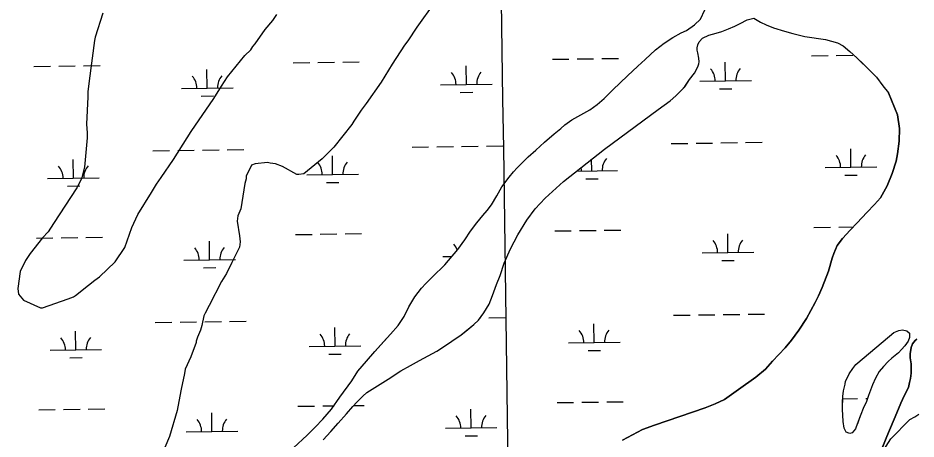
# Model space of a CAD drawing. Extents: x 3767014 to 3805179, y 361544 to 387384.
# Drawn here: x 3794011 to 3795750, y 377809 to 378625 of the extents above; entities that cross this region are included whole.
import ezdxf

# ---------------------------------------------------------------- set-up
doc = ezdxf.new("R2010")
doc.units = 0
for name, color, linetype in [('V-GRID-MAJR', 7, 'Continuous'), ('V-SITE-VEGE', 7, 'Continuous'), ('V-TOPO-SHOR', 7, 'Continuous'), ('V-WETL-SWMP', 7, 'Continuous')]:
    doc.layers.add(name, color=color, linetype=linetype)

msp = doc.modelspace()

# ---------------------------------------------------------------- linework, layer by layer
at = {"layer": 'V-GRID-MAJR'}
msp.add_spline([(3795108.086, 367296.749), (3795022.617, 373354.339), (3794937.112, 379414.531), (3794851.606, 385474.724), (3794851.569, 385477.324)], degree=3, dxfattribs=at)
at = {"layer": 'V-SITE-VEGE'}
for p, q in [((3794818.045, 378654.782), (3794783.559, 378606.976)), ((3794175.576, 378634.513), (3794161, 378588.044)), ((3794504.79, 378620.091), (3794512.746, 378632.045)), ((3794490.198, 378602.829), (3794504.79, 378620.091)), ((3794470.299, 378574.941), (3794490.198, 378602.829)), ((3794783.559, 378606.976), (3794766.317, 378580.417)), ((3794159.677, 378581.407), (3794149.099, 378503.081)), ((3794161, 378588.044), (3794159.677, 378581.407)), ((3794766.317, 378580.417), (3794759.686, 378572.449)), ((3794450.401, 378552.366), (3794462.345, 378562.991)), ((3794462.345, 378562.991), (3794466.322, 378569.631)), ((3794466.322, 378569.631), (3794470.299, 378574.941)), ((3794759.686, 378572.449), (3794735.81, 378535.267)), ((3794417.238, 378511.195), (3794450.401, 378552.366)), ((3794735.81, 378535.267), (3794714.591, 378500.742)), ((3794405.302, 378492.605), (3794417.238, 378511.195)), ((3794149.099, 378503.081), (3794146.457, 378481.841)), ((3794390.716, 378468.703), (3794405.302, 378492.605)), ((3794714.591, 378500.742), (3794685.411, 378459.575)), ((3794146.461, 378472.549), (3794143.838, 378419.451)), ((3794146.457, 378481.841), (3794146.461, 378472.549)), ((3794346.944, 378404.961), (3794390.716, 378468.703)), ((3794685.411, 378459.575), (3794676.125, 378446.296)), ((3794676.125, 378446.296), (3794661.535, 378425.048)), ((3794661.535, 378425.048), (3794657.558, 378418.408)), ((3794143.838, 378419.451), (3794145.173, 378402.192)), ((3794338.985, 378393.011), (3794346.944, 378404.961)), ((3794657.558, 378418.408), (3794623.068, 378374.583)), ((3794145.179, 378392.902), (3794139.901, 378335.819)), ((3794145.173, 378402.192), (3794145.179, 378392.902)), ((3794312.46, 378350.517), (3794338.985, 378393.011)), ((3794623.068, 378374.583), (3794600.513, 378352.008)), ((3794600.513, 378352.008), (3794564.689, 378322.783)), ((3794139.901, 378335.819), (3794134.603, 378313.25)), ((3794288.584, 378315.99), (3794312.46, 378350.517)), ((3794463.795, 378339.982), (3794453.186, 378318.736)), ((3794470.43, 378342.64), (3794463.795, 378339.982)), ((3794494.322, 378345.309), (3794470.43, 378342.64)), ((3794499.633, 378343.986), (3794494.322, 378345.309)), ((3794510.254, 378342.663), (3794499.633, 378343.986)), ((3794523.531, 378337.361), (3794510.254, 378342.663)), ((3794551.418, 378321.446), (3794523.531, 378337.361)), ((3794279.301, 378302.711), (3794288.584, 378315.99)), ((3794453.186, 378318.736), (3794453.19, 378313.428)), ((3794555.398, 378321.448), (3794551.418, 378321.446)), ((3794564.689, 378322.783), (3794555.398, 378321.448)), ((3794134.603, 378313.25), (3794125.322, 378295.987)), ((3794270.017, 378286.775), (3794279.301, 378302.711)), ((3794450.54, 378304.134), (3794442.6, 378255.013)), ((3794453.19, 378313.428), (3794450.54, 378304.134)), ((3794125.322, 378295.987), (3794080.227, 378226.935)), ((3794243.491, 378244.283), (3794270.017, 378286.775)), ((3794442.6, 378255.013), (3794437.3, 378241.736)), ((3794231.56, 378219.056), (3794243.491, 378244.283)), ((3794437.3, 378241.736), (3794435.979, 378231.117)), ((3794435.979, 378231.117), (3794439.976, 378203.241)), ((3794080.227, 378226.935), (3794069.616, 378210.999)), ((3794218.305, 378180.552), (3794231.56, 378219.056)), ((3794059.003, 378199.047), (3794035.126, 378168.503)), ((3794069.616, 378210.999), (3794059.003, 378199.047)), ((3794439.976, 378203.241), (3794441.31, 378191.295)), ((3794199.738, 378152.666), (3794218.305, 378180.552)), ((3794439.989, 378180.674), (3794425.403, 378151.464)), ((3794441.31, 378191.295), (3794439.989, 378180.674)), ((3794035.126, 378168.503), (3794025.842, 378155.224)), ((3794025.842, 378155.224), (3794015.234, 378133.978)), ((3794169.223, 378123.445), (3794199.738, 378152.666)), ((3794425.403, 378151.464), (3794414.796, 378130.22)), ((3794015.234, 378133.978), (3794011.271, 378100.79)), ((3794414.796, 378130.22), (3794405.513, 378114.284)), ((3794122.782, 378087.578), (3794147.993, 378107.503)), ((3794147.993, 378107.503), (3794159.935, 378116.801)), ((3794159.935, 378116.801), (3794169.223, 378123.445)), ((3794405.513, 378114.284), (3794381.643, 378067.809)), ((3794011.271, 378100.79), (3794012.604, 378090.171)), ((3794012.604, 378090.171), (3794021.902, 378078.229)), ((3794021.902, 378078.229), (3794055.096, 378063.646)), ((3794059.081, 378063.65), (3794108.184, 378080.933)), ((3794108.184, 378080.933), (3794118.803, 378084.92)), ((3794118.803, 378084.92), (3794122.782, 378087.578)), ((3794055.096, 378063.646), (3794059.081, 378063.65)), ((3794381.643, 378067.809), (3794373.689, 378053.203)), ((3794371.037, 378047.892), (3794367.064, 378029.307)), ((3794373.689, 378053.203), (3794371.037, 378047.892)), ((3794367.064, 378029.307), (3794364.411, 378020.015)), ((3794359.111, 378006.736), (3794356.461, 377998.769)), ((3794364.411, 378020.015), (3794359.111, 378006.736)), ((3794356.463, 377996.115), (3794345.859, 377968.231)), ((3794356.461, 377998.769), (3794356.463, 377996.115)), ((3794345.859, 377968.231), (3794335.254, 377944.333)), ((3794333.931, 377936.368), (3794327.31, 377905.833)), ((3794335.254, 377944.333), (3794333.931, 377936.368)), ((3794327.31, 377905.833), (3794324.66, 377892.558)), ((3794324.66, 377892.558), (3794319.368, 377864.676)), ((3794319.368, 377864.676), (3794304.794, 377814.226)), ((3795701.264, 377809.694), (3795738.413, 377846.883)), ((3795738.413, 377846.883), (3795747.698, 377852.198)), ((3795747.698, 377852.198), (3795755.663, 377857.512)), ((3794304.794, 377814.226), (3794295.515, 377792.982)), ((3795688.001, 377788.448), (3795701.264, 377809.694))]:
    msp.add_line(p, q, dxfattribs=at)
at = {"layer": 'V-TOPO-SHOR'}
for points in [[(3795069.982, 378418.191), (3795083.999, 378427.938), (3795089.448, 378430.666), (3795118.651, 378447.041), (3795132.667, 378457.175), (3795146.293, 378468.869), (3795163.42, 378485.626), (3795177.046, 378499.263), (3795191.838, 378512.905), (3795211.692, 378531.611), (3795225.706, 378544.473), (3795245.948, 378563.568), (3795262.3, 378576.041), (3795279.429, 378586.955), (3795295.784, 378595.923), (3795305.519, 378600.602), (3795321.481, 378611.905), (3795332.769, 378622.428), (3795341.328, 378640.739), (3795346.771, 378656.712), (3795350.661, 378668.397), (3795359.217, 378687.876), (3795369.467, 378701.477)], [(3794602.551, 377808), (3794617.343, 377823.976), (3794631.356, 377839.955), (3794647.314, 377857.879), (3794659.381, 377872.297), (3794667.554, 377880.87), (3794678.843, 377892.171), (3794687.018, 377899.185), (3794727.901, 377925.305), (3794752.819, 377941.677), (3794771.118, 377951.423), (3794789.029, 377961.172), (3794805.383, 377970.138), (3794822.125, 377979.495), (3794836.92, 377988.851), (3794851.715, 377998.597), (3794869.235, 378011.069), (3794878.578, 378018.475), (3794894.151, 378030.947), (3794902.716, 378039.52), (3794913.222, 378053.549), (3794923.728, 378070.691), (3794930.341, 378087.443), (3794938.12, 378108.869), (3794945.12, 378126.009), (3794952.896, 378149.772), (3794964.955, 378177.822), (3794978.961, 378205.095), (3794996.862, 378233.535), (3795012.818, 378254.968), (3795031.891, 378275.62), (3795067.707, 378307.968), (3795146.737, 378371.108), (3795251.077, 378447.893), (3795274.047, 378464.654), (3795284.946, 378474.009), (3795296.235, 378484.919), (3795302.463, 378491.936), (3795311.804, 378505.571), (3795321.534, 378518.041), (3795327.758, 378530.118), (3795329.701, 378535.961), (3795330.09, 378539.857), (3795329.695, 378547.256), (3795327.743, 378557.771), (3795326.183, 378562.833), (3795326.57, 378567.118), (3795327.733, 378572.961), (3795330.457, 378578.806), (3795337.074, 378586.209), (3795349.145, 378591.667), (3795363.166, 378595.571), (3795374.458, 378599.083), (3795386.918, 378603.765), (3795399.378, 378609.222), (3795409.504, 378614.291), (3795423.131, 378621.701), (3795436.474, 378624.873)], [(3795436.474, 378624.873), (3795449.251, 378616.753), (3795460.093, 378611.725), (3795474.03, 378605.927), (3795495.71, 378599.359), (3795511.969, 378595.112), (3795535.198, 378589.318), (3795574.681, 378583.532), (3795598.297, 378576.966), (3795609.139, 378570.779), (3795621.918, 378559.948), (3795635.474, 378547.957), (3795648.253, 378535.576), (3795661.42, 378522.811), (3795673.427, 378510.044), (3795686.209, 378493.793), (3795697.055, 378480.254)], [(3795181.715, 377806.765), (3795220.652, 377827.429), (3795243.626, 377836.399), (3795341.758, 377869.95), (3795361.617, 377877.361), (3795379.529, 377885.941), (3795406.782, 377905.429), (3795439.876, 377928.817), (3795458.562, 377944.407), (3795472.574, 377960.383), (3795497.099, 377986.102), (3795509.164, 378000.52), (3795523.174, 378020.003), (3795537.962, 378042.989), (3795555.082, 378073.769), (3795561.697, 378086.626), (3795568.308, 378102.988), (3795580.753, 378134.543), (3795587.751, 378159.863), (3795590.862, 378168.823), (3795597.473, 378184.017), (3795607.592, 378198.043), (3795622.774, 378213.631), (3795636.008, 378228.051), (3795654.692, 378247.925), (3795669.874, 378263.512), (3795681.163, 378276.76), (3795694.391, 378299.747), (3795703.726, 378323.901), (3795711.502, 378347.662), (3795714.222, 378361.687), (3795717.322, 378386.615), (3795718.088, 378411.152), (3795714.179, 378437.637), (3795697.055, 378480.254)], [(3794544.527, 377791.999), (3794571.388, 377816.55), (3794586.957, 377832.14), (3794601.361, 377847.727), (3794618.486, 377866.82), (3794634.833, 377890.198), (3794657.796, 377921.76), (3794669.469, 377940.462), (3794686.205, 377960.334), (3794702.163, 377979.039), (3794719.291, 377997.743), (3794732.525, 378012.163), (3794747.316, 378029.307), (3794758.991, 378046.451), (3794767.939, 378065.151), (3794779.613, 378085.023), (3794792.456, 378101.386), (3794801.02, 378110.35), (3794814.255, 378123.21), (3794837.61, 378146.983), (3794862.911, 378176.597), (3794876.532, 378195.299), (3794887.43, 378211.665), (3794899.492, 378228.417), (3794911.559, 378242.057), (3794919.735, 378251.799), (3794927.906, 378262.709), (3794938.802, 378280.631), (3794948.53, 378297.775), (3794955.925, 378307.904), (3794962.54, 378316.866), (3794970.714, 378326.609), (3794978.111, 378334.401), (3794987.452, 378344.535), (3794999.13, 378355.836), (3795014.313, 378368.697), (3795031.052, 378384.285), (3795049.738, 378400.654), (3795062.196, 378411.177), (3795069.982, 378418.191)], [(3795611.303, 377829.981), (3795608.958, 377843.223), (3795607.777, 377866.98), (3795608.16, 377881.003), (3795608.543, 377891.908), (3795609.706, 377902.425), (3795612.813, 377915.28), (3795613.978, 377921.123), (3795616.702, 377927.355), (3795620.98, 377935.537), (3795627.986, 377946.058), (3795633.823, 377953.85), (3795674.31, 377987.759), (3795707.013, 378015.429), (3795717.138, 378019.331), (3795724.146, 378020.502), (3795732.328, 378018.561), (3795737.393, 378014.668), (3795737.788, 378006.099), (3795735.064, 377998.697), (3795728.838, 377990.124), (3795722.221, 377982.723), (3795715.993, 377976.098), (3795709.763, 377971.031), (3795703.535, 377965.962), (3795696.138, 377959.339), (3795687.186, 377949.986), (3795679.012, 377940.243), (3795671.619, 377927.388), (3795666.173, 377914.142), (3795658.395, 377893.885), (3795654.117, 377882.197), (3795647.893, 377868.561), (3795643.226, 377856.484), (3795640.893, 377850.252), (3795637.393, 377840.903), (3795634.282, 377832.721), (3795632.726, 377828.826), (3795630.002, 377824.929), (3795626.498, 377821.031), (3795622.213, 377819.862), (3795619.876, 377820.638), (3795617.929, 377821.416), (3795615.203, 377822.584), (3795611.303, 377829.981)], [(3795645.652, 377696.019), (3795693.883, 377814.06), (3795713.333, 377860.029), (3795720.722, 377878.73), (3795727.335, 377892.754), (3795735.504, 377909.118), (3795737.448, 377918.467), (3795739.389, 377926.257), (3795740.553, 377937.163), (3795740.542, 377954.69), (3795738.978, 377966.763), (3795738.585, 377974.162), (3795740.524, 377986.626), (3795743.637, 377993.641), (3795748.698, 378000.264), (3795751.811, 378002.992)]]:
    msp.add_lwpolyline(points, dxfattribs=at)
at = {"layer": 'V-WETL-SWMP'}
for p, q in [((3795332.77, 378622.428), (3795341.328, 378640.739)), ((3795305.518, 378600.602), (3795321.481, 378611.906)), ((3795321.481, 378611.906), (3795332.77, 378622.428)), ((3795279.43, 378586.955), (3795295.784, 378595.923)), ((3795295.784, 378595.923), (3795305.518, 378600.602)), ((3795262.299, 378576.04), (3795279.43, 378586.955)), ((3795225.705, 378544.472), (3795245.948, 378563.568)), ((3795245.948, 378563.568), (3795262.299, 378576.04)), ((3795046.001, 378544.988), (3795077.998, 378545.432)), ((3795093.996, 378545.654), (3795125.993, 378546.099)), ((3795141.992, 378546.321), (3795173.989, 378546.766)), ((3795211.691, 378531.611), (3795225.705, 378544.472)), ((3795547.861, 378551.958), (3795579.858, 378552.403)), ((3795595.857, 378552.625), (3795627.853, 378553.07)), ((3794042.282, 378531.045), (3794074.279, 378531.489)), ((3794090.277, 378531.712), (3794122.274, 378532.156)), ((3794138.273, 378532.378), (3794170.27, 378532.823)), ((3794377.738, 378489.27), (3794377.238, 378525.267)), ((3794544.141, 378538.016), (3794576.138, 378538.461)), ((3794592.137, 378538.683), (3794624.134, 378539.128)), ((3794640.132, 378539.35), (3794672.129, 378539.794)), ((3794879.598, 378496.242), (3794879.098, 378532.238)), ((3795191.838, 378512.905), (3795211.691, 378531.611)), ((3795381.458, 378503.212), (3795380.958, 378539.209)), ((3795177.045, 378499.264), (3795191.838, 378512.905)), ((3794327.743, 378488.576), (3794427.734, 378489.965)), ((3794829.603, 378495.547), (3794929.593, 378496.936)), ((3795163.421, 378485.625), (3795177.045, 378499.264)), ((3795331.463, 378502.518), (3795431.453, 378503.907)), ((3794365.954, 378473.674), (3794389.952, 378474.007)), ((3794867.813, 378480.646), (3794891.811, 378480.979)), ((3795146.293, 378468.868), (3795163.421, 378485.625)), ((3795369.674, 378487.616), (3795393.671, 378487.95)), ((3795118.652, 378447.042), (3795132.668, 378457.175)), ((3795132.668, 378457.175), (3795146.293, 378468.868)), ((3795089.45, 378430.667), (3795118.652, 378447.042)), ((3795069.983, 378418.193), (3795083.999, 378427.938)), ((3795083.999, 378427.938), (3795089.45, 378430.667)), ((3795049.739, 378400.655), (3795062.197, 378411.178)), ((3795062.197, 378411.178), (3795069.983, 378418.193)), ((3795031.053, 378384.286), (3795049.739, 378400.655)), ((3794272.573, 378367.727), (3794304.57, 378368.171)), ((3794320.568, 378368.394), (3794352.565, 378368.838)), ((3794368.563, 378369.06), (3794400.56, 378369.505)), ((3794416.559, 378369.727), (3794448.556, 378370.171)), ((3794774.432, 378374.698), (3794806.429, 378375.143)), ((3794822.427, 378375.365), (3794854.424, 378375.81)), ((3794870.423, 378376.032), (3794902.42, 378376.476)), ((3794918.418, 378376.698), (3794950.415, 378377.143)), ((3794999.131, 378355.836), (3795014.314, 378368.698)), ((3795014.314, 378368.698), (3795031.053, 378384.286)), ((3795276.292, 378381.669), (3795308.289, 378382.113)), ((3795324.288, 378382.336), (3795356.285, 378382.78)), ((3795372.283, 378383.002), (3795404.28, 378383.447)), ((3795420.278, 378383.669), (3795452.275, 378384.114)), ((3795624.28, 378335.756), (3795623.78, 378371.752)), ((3794118.7, 378314.843), (3794118.2, 378350.839)), ((3794620.56, 378321.814), (3794620.06, 378357.81)), ((3794987.453, 378344.535), (3794999.131, 378355.836)), ((3795122.42, 378328.785), (3795122.105, 378351.429)), ((3794970.715, 378326.609), (3794978.111, 378334.403)), ((3794978.111, 378334.403), (3794987.453, 378344.535)), ((3795574.284, 378335.061), (3795674.275, 378336.45)), ((3794570.565, 378321.119), (3794670.555, 378322.508)), ((3794948.531, 378297.775), (3794962.542, 378316.867)), ((3794962.542, 378316.867), (3794970.715, 378326.609)), ((3795093.256, 378328.379), (3795172.415, 378329.479)), ((3795612.495, 378320.16), (3795636.493, 378320.493)), ((3794068.705, 378314.148), (3794168.696, 378315.537)), ((3794106.916, 378299.246), (3794130.914, 378299.58)), ((3794608.775, 378306.218), (3794632.773, 378306.551)), ((3795110.635, 378313.188), (3795134.633, 378313.522)), ((3794938.803, 378280.632), (3794948.531, 378297.775)), ((3794927.908, 378262.71), (3794938.803, 378280.632)), ((3794911.561, 378242.058), (3794919.735, 378251.8)), ((3794919.735, 378251.8), (3794927.908, 378262.71)), ((3794899.494, 378228.419), (3794911.561, 378242.058)), ((3794876.533, 378195.301), (3794887.43, 378211.665)), ((3794887.43, 378211.665), (3794899.494, 378228.419)), ((3795050.622, 378212.344), (3795082.619, 378212.789)), ((3795098.618, 378213.011), (3795130.615, 378213.455)), ((3795146.613, 378213.677), (3795178.61, 378214.122)), ((3795552.482, 378219.315), (3795584.479, 378219.76)), ((3795600.477, 378219.982), (3795628.967, 378220.378)), ((3794046.903, 378198.402), (3794078.9, 378198.847)), ((3794094.898, 378199.069), (3794126.895, 378199.513)), ((3794142.894, 378199.735), (3794174.89, 378200.18)), ((3794548.762, 378205.373), (3794580.759, 378205.818)), ((3794596.758, 378206.04), (3794628.755, 378206.485)), ((3794644.753, 378206.707), (3794676.75, 378207.151)), ((3794862.912, 378176.598), (3794876.533, 378195.301)), ((3795386.079, 378170.569), (3795385.579, 378206.566)), ((3794382.359, 378156.627), (3794381.859, 378192.624)), ((3794834.224, 378162.904), (3794851.418, 378163.143)), ((3794837.612, 378146.983), (3794862.912, 378176.598)), ((3795336.084, 378169.875), (3795436.074, 378171.264)), ((3794332.364, 378155.933), (3794432.355, 378157.322)), ((3794814.256, 378123.211), (3794837.612, 378146.983)), ((3795374.294, 378154.973), (3795398.292, 378155.307)), ((3794370.575, 378141.031), (3794394.573, 378141.365)), ((3794792.457, 378101.388), (3794801.021, 378110.351)), ((3794801.021, 378110.351), (3794814.256, 378123.211)), ((3794779.613, 378085.023), (3794792.457, 378101.388)), ((3794767.94, 378065.152), (3794779.613, 378085.023)), ((3794758.992, 378046.452), (3794767.94, 378065.152)), ((3794747.317, 378029.308), (3794758.992, 378046.452)), ((3794905.933, 378043.817), (3794907.041, 378043.832)), ((3794923.04, 378044.055), (3794955.037, 378044.499)), ((3795280.913, 378049.026), (3795312.91, 378049.47)), ((3795328.908, 378049.693), (3795360.905, 378050.137)), ((3795376.904, 378050.359), (3795408.901, 378050.804)), ((3795424.899, 378051.026), (3795456.896, 378051.471)), ((3794277.194, 378035.084), (3794309.19, 378035.529)), ((3794325.189, 378035.751), (3794357.186, 378036.195)), ((3794373.184, 378036.417), (3794405.181, 378036.862)), ((3794421.18, 378037.084), (3794453.177, 378037.529)), ((3794625.181, 377989.171), (3794624.681, 378025.168)), ((3794732.526, 378012.163), (3794747.317, 378029.308)), ((3795127.041, 377996.142), (3795126.541, 378032.138)), ((3794123.321, 377982.2), (3794122.821, 378018.196)), ((3794702.165, 377979.04), (3794732.526, 378012.163)), ((3795751.811, 378002.992), (3795748.697, 378000.264)), ((3794575.186, 377988.477), (3794675.176, 377989.866)), ((3795077.046, 377995.447), (3795177.036, 377996.836)), ((3795740.525, 377986.627), (3795738.585, 377974.163)), ((3795743.637, 377993.64), (3795740.525, 377986.627)), ((3795748.697, 378000.264), (3795743.637, 377993.64)), ((3794073.326, 377981.505), (3794173.316, 377982.894)), ((3794613.396, 377973.575), (3794637.394, 377973.908)), ((3794686.206, 377960.336), (3794702.165, 377979.04)), ((3795115.256, 377980.545), (3795139.254, 377980.879)), ((3795738.585, 377974.163), (3795738.978, 377966.763)), ((3794111.537, 377966.603), (3794135.534, 377966.937)), ((3794669.47, 377940.463), (3794686.206, 377960.336)), ((3795738.978, 377966.763), (3795740.543, 377954.69)), ((3795740.543, 377954.69), (3795740.553, 377937.163)), ((3794657.796, 377921.761), (3794669.47, 377940.463)), ((3795740.553, 377937.163), (3795739.39, 377926.257)), ((3794634.834, 377890.2), (3794657.796, 377921.761)), ((3795737.447, 377918.466), (3795735.505, 377909.117)), ((3795739.39, 377926.257), (3795737.447, 377918.466)), ((3795735.505, 377909.117), (3795727.335, 377892.754)), ((3794618.488, 377866.822), (3794634.834, 377890.2)), ((3795151.234, 377881.035), (3795183.231, 377881.479)), ((3795608.403, 377887.385), (3795637.095, 377887.784)), ((3795653.094, 377888.006), (3795656.259, 377888.05)), ((3795727.335, 377892.754), (3795720.722, 377878.729)), ((3794051.524, 377865.759), (3794083.521, 377866.204)), ((3794099.519, 377866.426), (3794131.516, 377866.87)), ((3794147.514, 377867.093), (3794179.511, 377867.537)), ((3794553.383, 377872.731), (3794585.38, 377873.175)), ((3794601.362, 377847.727), (3794618.488, 377866.822)), ((3794601.379, 377873.397), (3794623.298, 377873.702)), ((3794661.221, 377874.228), (3794681.371, 377874.508)), ((3794888.84, 377830.955), (3794888.34, 377866.952)), ((3795055.243, 377879.701), (3795087.24, 377880.146)), ((3795103.239, 377880.368), (3795135.235, 377880.812)), ((3795720.722, 377878.729), (3795713.333, 377860.03)), ((3794386.98, 377823.985), (3794386.48, 377859.981)), ((3794586.959, 377832.14), (3794601.362, 377847.727)), ((3795713.333, 377860.03), (3795693.884, 377814.061)), ((3794571.389, 377816.552), (3794586.959, 377832.14)), ((3794838.845, 377830.261), (3794938.835, 377831.65)), ((3794336.985, 377823.29), (3794436.975, 377824.679)), ((3794544.528, 377792), (3794571.389, 377816.552)), ((3794877.056, 377815.359), (3794901.053, 377815.692)), ((3795693.884, 377814.061), (3795645.654, 377696.02))]:
    msp.add_line(p, q, dxfattribs=at)
for points in [[(3794602.551, 377808), (3794617.343, 377823.977), (3794631.355, 377839.954), (3794647.314, 377857.879), (3794659.38, 377872.297), (3794667.555, 377880.87), (3794678.843, 377892.171), (3794687.019, 377899.186), (3794727.9, 377925.305), (3794752.818, 377941.677), (3794771.118, 377951.424), (3794789.029, 377961.171), (3794805.382, 377970.138), (3794822.125, 377979.495), (3794836.92, 377988.851), (3794851.715, 377998.597), (3794869.235, 378011.07), (3794894.151, 378030.947), (3794902.715, 378039.521), (3794913.223, 378053.548), (3794923.729, 378070.691), (3794930.341, 378087.443), (3794938.119, 378108.869), (3794945.12, 378126.01), (3794952.897, 378149.773), (3794964.955, 378177.822), (3794978.961, 378205.094), (3794996.862, 378233.536), (3795012.819, 378254.967), (3795031.892, 378275.62), (3795067.707, 378307.967), (3795146.737, 378371.108), (3795251.076, 378447.894), (3795274.046, 378464.655), (3795284.946, 378474.009), (3795296.235, 378484.92), (3795302.463, 378491.935), (3795311.803, 378505.572), (3795321.533, 378518.041), (3795327.758, 378530.118), (3795329.702, 378535.961), (3795330.09, 378539.856), (3795329.696, 378547.256), (3795327.743, 378557.771), (3795326.182, 378562.834), (3795326.569, 378567.118), (3795327.734, 378572.961), (3795330.458, 378578.805), (3795337.075, 378586.209), (3795349.146, 378591.668), (3795363.165, 378595.571), (3795374.458, 378599.083), (3795386.919, 378603.764), (3795399.379, 378609.223), (3795409.503, 378614.292), (3795423.131, 378621.7), (3795436.474, 378624.873), (3795449.252, 378616.752), (3795460.093, 378611.726), (3795474.03, 378605.928), (3795495.71, 378599.359), (3795511.97, 378595.111), (3795535.197, 378589.317), (3795574.682, 378583.533), (3795598.297, 378576.966), (3795609.139, 378570.779), (3795621.918, 378559.948), (3795635.473, 378547.956), (3795661.421, 378522.811), (3795673.427, 378510.044), (3795686.21, 378493.794), (3795697.055, 378480.253), (3795714.178, 378437.636), (3795718.088, 378411.153), (3795717.323, 378386.615), (3795714.221, 378361.686), (3795711.502, 378347.663), (3795703.726, 378323.901), (3795694.391, 378299.747), (3795681.162, 378276.76), (3795669.874, 378263.512), (3795654.693, 378247.924), (3795636.009, 378228.05), (3795622.774, 378213.631), (3795607.593, 378198.044), (3795597.474, 378184.017), (3795590.862, 378168.823), (3795587.751, 378159.863), (3795580.754, 378134.543), (3795568.308, 378102.988), (3795561.696, 378086.626), (3795555.082, 378073.769), (3795537.962, 378042.99), (3795523.174, 378020.002), (3795509.164, 378000.52), (3795497.098, 377986.103)], [(3795497.098, 377986.103), (3795472.574, 377960.383), (3795458.562, 377944.406), (3795439.875, 377928.817), (3795406.782, 377905.429), (3795379.529, 377885.94), (3795361.618, 377877.361), (3795341.758, 377869.95), (3795243.627, 377836.4), (3795220.652, 377827.429), (3795181.715, 377806.764)]]:
    msp.add_lwpolyline(points, dxfattribs=at)
msp.add_lwpolyline([(3795615.202, 377822.584), (3795611.303, 377829.982), (3795608.959, 377843.223), (3795607.777, 377866.981), (3795608.542, 377891.908), (3795609.705, 377902.425), (3795612.813, 377915.28), (3795613.979, 377921.123), (3795616.701, 377927.356), (3795620.981, 377935.538), (3795627.986, 377946.058), (3795633.824, 377953.851), (3795674.311, 377987.758), (3795707.013, 378015.43), (3795717.137, 378019.33), (3795724.147, 378020.503), (3795732.327, 378018.56), (3795737.393, 378014.668), (3795737.787, 378006.099), (3795735.065, 377998.698), (3795728.838, 377990.125), (3795722.221, 377982.722), (3795715.993, 377976.097), (3795703.535, 377965.963), (3795696.138, 377959.338), (3795687.185, 377949.985), (3795679.012, 377940.244), (3795671.619, 377927.387), (3795666.173, 377914.141), (3795658.395, 377893.884), (3795654.117, 377882.197), (3795647.893, 377868.561), (3795643.226, 377856.485), (3795634.281, 377832.721), (3795632.725, 377828.826), (3795630.001, 377824.929), (3795626.498, 377821.032), (3795622.214, 377819.862), (3795619.877, 377820.639)], close=True, dxfattribs=at)
for centre, start, end in [((3795326.214, 378502.92), 0.024037, 41.567696), ((3795436.689, 378504.454), 140.024034, 181.567693), ((3794322.494, 378488.978), 0.024037, 41.567696), ((3794432.969, 378490.512), 140.024034, 181.567693), ((3794824.354, 378495.949), 0.024037, 41.567696), ((3794934.829, 378497.484), 140.024034, 181.567693), ((3795177.651, 378330.027), 140.024034, 181.567693), ((3795569.035, 378335.463), 0.024037, 41.567696), ((3795679.511, 378336.998), 140.024034, 181.567693), ((3794063.456, 378314.55), 0.024037, 41.567696), ((3794173.931, 378316.085), 140.024034, 181.567693), ((3794565.316, 378321.521), 0.024037, 41.567696), ((3794675.791, 378323.056), 140.024034, 181.567693), ((3795067.176, 378328.492), 0.024037, 10.95402), ((3795441.31, 378171.812), 140.024034, 181.567693), ((3794327.115, 378156.335), 0.024037, 41.567696), ((3794437.59, 378157.87), 140.024034, 181.567693), ((3794828.975, 378163.306), 20.34008, 41.567696), ((3795330.835, 378170.277), 0.024037, 41.567696), ((3794068.077, 377981.907), 0.024037, 41.567696), ((3794178.552, 377983.442), 140.024034, 181.567693), ((3794569.937, 377988.879), 0.024037, 41.567696), ((3794680.412, 377990.413), 140.024034, 181.567693), ((3795071.797, 377995.849), 0.024037, 41.567696), ((3795182.272, 377997.384), 140.024034, 181.567693), ((3794331.736, 377823.692), 0.024037, 41.567696), ((3794442.211, 377825.227), 140.024034, 181.567693), ((3794833.596, 377830.663), 0.024037, 41.567696), ((3794944.071, 377832.197), 140.024034, 181.567693)]:
    msp.add_arc(centre, 35.246, start, end, dxfattribs=at)

doc.saveas('drawing.dxf')
